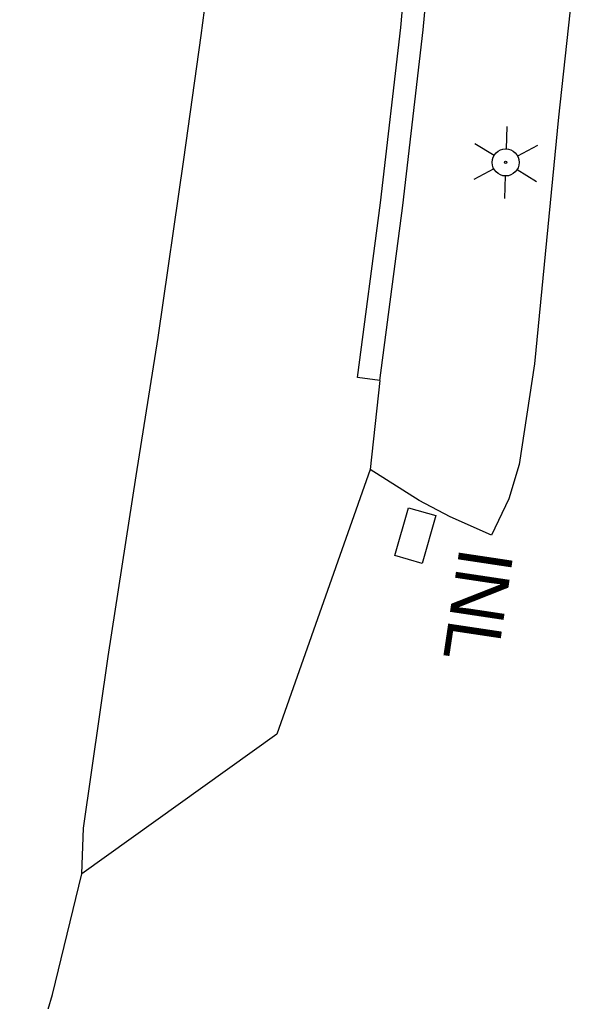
# Model space of a CAD drawing. Extents: x 589250 to 1188077, y 162953 to 363065.
# Drawn here: x 593534.4 to 593596.6, y 186046 to 186154.7 of the extents above; entities that cross this region are included whole.
import ezdxf

# ---------------------------------------------------------------- set-up
doc = ezdxf.new("R2010")
doc.units = 0
for name, color, linetype in [('E_DRN', 7, 'Continuous'), ('E_DRN_Text', 7, 'Continuous'), ('E_DWY', 7, 'Continuous'), ('E_LTG', 7, 'Continuous'), ('E_RDWY', 7, 'Continuous'), ('E_RDWY_C_and_G', 7, 'Continuous'), ('E_RDWY_Gravel', 7, 'Continuous')]:
    doc.layers.add(name, color=color, linetype=linetype)

msp = doc.modelspace()

# ---------------------------------------------------------------- linework, layer by layer
at = {"layer": 'E_DRN'}
for p, q in [((593575.99, 186095.39), (593577.5, 186100.67)), ((593577.5, 186100.67), (593580.51, 186099.81)), ((593580.51, 186099.81), (593579, 186094.52)), ((593579, 186094.52), (593575.99, 186095.39))]:
    msp.add_line(p, q, dxfattribs=at)
at = {"layer": 'E_DWY'}
for p, q in [((593596.62, 186167.38), (593594.09, 186143.89)), ((593594.09, 186143.89), (593591.42, 186116.62)), ((593591.42, 186116.62), (593589.75, 186105.45)), ((593578.66, 186101.49), (593573.25, 186104.92)), ((593589.75, 186105.45), (593588.58, 186101.67)), ((593582.11, 186099.67), (593578.66, 186101.49)), ((593588.58, 186101.67), (593586.67, 186097.63)), ((593586.67, 186097.63), (593582.11, 186099.67))]:
    msp.add_line(p, q, dxfattribs=at)
at = {"layer": 'E_LTG'}
for p, q in [((593588.37, 186142.89), (593588.29, 186140.39)), ((593584.84, 186141.01), (593586.97, 186139.69)), ((593591.77, 186140.78), (593589.56, 186139.6)), ((593586.92, 186138.19), (593584.71, 186137.01)), ((593588.19, 186137.4), (593588.11, 186134.9)), ((593589.52, 186138.1), (593591.64, 186136.79))]:
    msp.add_line(p, q, dxfattribs=at)
for radius in [1.5, 0.125]:
    msp.add_circle((593588.24, 186138.9), radius, dxfattribs=at)
at = {"layer": 'E_RDWY'}
for p, q in [((593554.52, 186152.94), (593556.47, 186167.31)), ((593552.61, 186139.21), (593554.52, 186152.94)), ((593549.76, 186119.5), (593552.61, 186139.21)), ((593547.35, 186104.19), (593549.76, 186119.5)), ((593544.24, 186084.21), (593547.35, 186104.19)), ((593541.53, 186065.2), (593544.24, 186084.21)), ((593541.32, 186060.14), (593541.53, 186065.2)), ((593538.07, 186046.79), (593541.32, 186060.14)), ((593534.44, 186034.67), (593538.07, 186046.79))]:
    msp.add_line(p, q, dxfattribs=at)
at = {"layer": 'E_RDWY_C_and_G'}
for p, q in [((593576.62, 186153.84), (593578.16, 186170.04)), ((593579.11, 186153.58), (593580.65, 186169.83)), ((593574.37, 186134.44), (593576.62, 186153.84)), ((593576.85, 186134.14), (593579.11, 186153.58)), ((593571.83, 186115.1), (593574.37, 186134.44)), ((593574.31, 186114.77), (593576.85, 186134.14)), ((593574.31, 186114.77), (593571.83, 186115.1))]:
    msp.add_line(p, q, dxfattribs=at)
at = {"layer": 'E_RDWY_Gravel'}
for p, q in [((593574.31, 186114.77), (593573.25, 186104.92)), ((593573.25, 186104.92), (593562.93, 186075.61)), ((593562.93, 186075.61), (593541.32, 186060.14))]:
    msp.add_line(p, q, dxfattribs=at)

# ---------------------------------------------------------------- texts
at = {"layer": 'E_DRN_Text'}
msp.add_text('INL', height=6, rotation=261.4574, dxfattribs=at).set_placement((593583.17, 186096.44))

doc.saveas('drawing.dxf')
